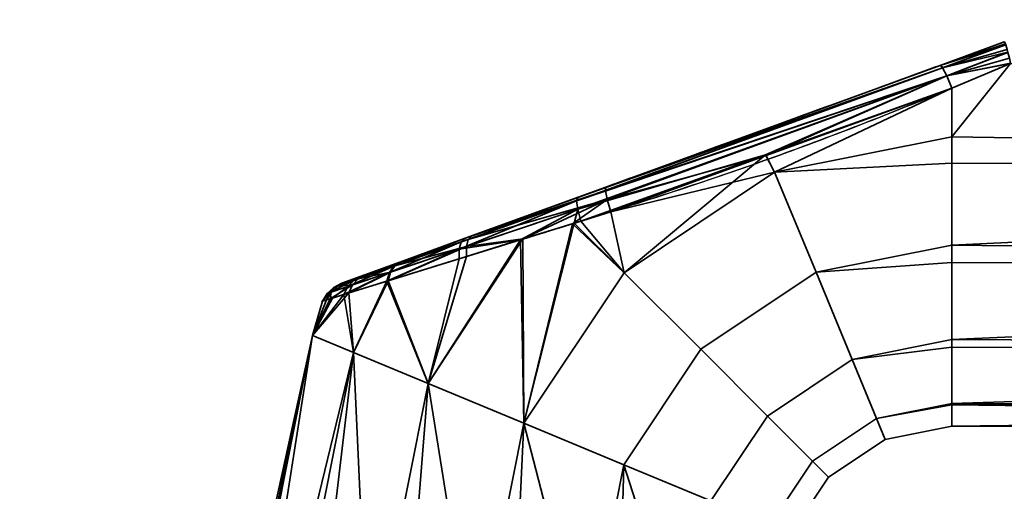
# Model space of a CAD drawing. Header units: millimetres. Extents: x -587 to 3688, y -115 to 120.
# Tile 772 of 960: x 2528 to 2584, y 45 to 72. Entities that reach past the tile are written whole.
import ezdxf

# ---------------------------------------------------------------- set-up
doc = ezdxf.new("R2010")
doc.units = ezdxf.units.MM
doc.layers.add('151', color=7, linetype='Continuous', true_color=0xffffff)

# ---------------------------------------------------------------- blocks, each defined once
blk = doc.blocks.new('UG_SURFACE_003')
at = {"layer": '151', "color": 252, "linetype": 'Continuous', "lineweight": 35}
for points in [[(3687.5, -40, 2198), (3687.5, 110, 2198), (2312.5, 110, 2198), (2312.5, -40, 2198)], [(2462.5, -40, 2048), (2462.5, 110, 2048), (3537.5, 110, 2048), (3537.5, -40, 2048)]]:
    blk.add_3dface(points, dxfattribs=at)
blk = doc.blocks.new('UG_SURFACE_087')
at = {"layer": '151', "color": 43, "linetype": 'Continuous', "lineweight": 35}
for points in [[(2580.316, 69.659, 1116.438), (2584, 71, 1115.949), (2584, 71, 1092.051), (2580.316, 69.659, 1091.562)], [(2584.07, 70.888, 1116.66), (2584.002, 71, 1116), (2580.316, 69.659, 1116.438)], [(2584.002, 71, 1116), (2584, 71, 1115.949), (2580.316, 69.659, 1116.438)], [(2580.316, 69.659, 1091.562), (2584.002, 71, 1092), (2584.07, 70.888, 1091.34)], [(2580.316, 69.659, 1091.562), (2584, 71, 1092.051), (2584.002, 71, 1092)], [(2584.081, 70.853, 1116.723), (2584.07, 70.888, 1116.66), (2580.316, 69.659, 1116.438)], [(2580.316, 69.659, 1091.562), (2584.07, 70.888, 1091.34), (2584.081, 70.853, 1091.277)], [(2580.316, 69.659, 1116.438), (2580.46, 69.517, 1117.27), (2584.081, 70.853, 1116.723)], [(2584.081, 70.853, 1091.277), (2580.46, 69.517, 1090.73), (2580.316, 69.659, 1091.562)], [(2584.087, 70.835, 1116.757), (2584.081, 70.853, 1116.723), (2580.46, 69.517, 1117.27)], [(2580.46, 69.517, 1090.73), (2584.081, 70.853, 1091.277), (2584.087, 70.835, 1091.243)], [(2584.169, 70.566, 1117.244), (2584.087, 70.835, 1116.757), (2580.46, 69.517, 1117.27)], [(2580.46, 69.517, 1090.73), (2584.087, 70.835, 1091.243), (2584.169, 70.566, 1090.757)], [(2584.206, 70.416, 1117.379), (2584.169, 70.566, 1117.244), (2580.46, 69.517, 1117.27)], [(2580.46, 69.517, 1090.73), (2584.169, 70.566, 1090.757), (2584.206, 70.416, 1090.621)], [(2580.46, 69.517, 1117.27), (2580.703, 69.056, 1117.949), (2584.206, 70.416, 1117.379)], [(2584.206, 70.416, 1090.621), (2580.703, 69.056, 1090.051), (2580.46, 69.517, 1090.73)], [(2584.21, 70.399, 1117.393), (2584.206, 70.416, 1117.379), (2580.703, 69.056, 1117.949)], [(2580.703, 69.056, 1090.051), (2584.206, 70.416, 1090.621), (2584.21, 70.399, 1090.607)], [(2584.289, 70.067, 1117.692), (2584.21, 70.399, 1117.393), (2580.703, 69.056, 1117.949)], [(2580.703, 69.056, 1090.051), (2584.21, 70.399, 1090.607), (2584.289, 70.067, 1090.308)], [(2580.703, 69.056, 1117.949), (2584.35, 69.783, 1117.84), (2584.289, 70.067, 1117.692)], [(2584.289, 70.067, 1090.308), (2584.35, 69.783, 1090.16), (2580.703, 69.056, 1090.051)], [(2580.46, 69.517, 1090.73), (2559.487, 61.9, 1091.085), (2559.549, 62.1, 1091.876)], [(2559.487, 61.9, 1091.085), (2580.46, 69.517, 1090.73), (2580.703, 69.056, 1090.051)], [(2559.549, 62.1, 1091.876), (2580.316, 69.659, 1091.562), (2580.46, 69.517, 1090.73)], [(2561.166, 62.689, 1116.361), (2580.316, 69.659, 1116.438), (2580.316, 69.659, 1091.562), (2559.549, 62.1, 1091.876)], [(2580.703, 69.056, 1117.949), (2580.46, 69.517, 1117.27), (2561.136, 62.488, 1117.182)], [(2561.166, 62.689, 1116.361), (2561.136, 62.488, 1117.182), (2580.46, 69.517, 1117.27)], [(2580.46, 69.517, 1117.27), (2580.316, 69.659, 1116.438), (2561.166, 62.689, 1116.361)], [(2584.353, 69.769, 1117.846), (2584.35, 69.783, 1117.84), (2580.703, 69.056, 1117.949)], [(2580.703, 69.056, 1090.051), (2584.35, 69.783, 1090.16), (2584.353, 69.769, 1090.154)], [(2580.703, 69.056, 1117.949), (2581, 68.361, 1118.352), (2584.353, 69.769, 1117.846)], [(2584.353, 69.769, 1090.154), (2581, 68.361, 1089.648), (2580.703, 69.056, 1090.051)], [(2679, 64.025, 1089), (2581, 65.568, 1089.082), (2584.353, 69.769, 1090.154)], [(2581, 65.568, 1089.082), (2581, 68.361, 1089.648), (2584.353, 69.769, 1090.154)], [(2584.353, 69.769, 1117.846), (2581, 65.568, 1118.918), (2679, 64.025, 1119)], [(2584.353, 69.769, 1117.846), (2581, 68.361, 1118.352), (2581, 65.568, 1118.918)], [(2580.703, 69.056, 1090.051), (2559.551, 61.419, 1090.427), (2559.487, 61.9, 1091.085)], [(2559.551, 61.419, 1090.427), (2580.703, 69.056, 1090.051), (2570.309, 64.529, 1089.831)], [(2561.136, 62.488, 1117.182), (2561.233, 61.986, 1117.857), (2580.703, 69.056, 1117.949)], [(2580.703, 69.056, 1117.949), (2561.233, 61.986, 1117.857), (2570.345, 64.501, 1118.304)], [(2580.703, 69.056, 1090.051), (2581, 68.361, 1089.648), (2570.309, 64.529, 1089.831)], [(2570.345, 64.501, 1118.304), (2581, 68.361, 1118.352), (2580.703, 69.056, 1117.949)], [(2570.833, 63.546, 1089.082), (2570.309, 64.529, 1089.831), (2581, 68.361, 1089.648)], [(2581, 68.361, 1118.352), (2570.345, 64.501, 1118.304), (2570.833, 63.546, 1118.918)], [(2581, 68.361, 1089.648), (2581, 65.568, 1089.082), (2570.833, 63.546, 1089.082)], [(2570.833, 63.546, 1118.918), (2581, 65.568, 1118.918), (2581, 68.361, 1118.352)], [(2570.833, 63.546, 1089.082), (2581, 65.568, 1089.082), (2581, 64.051, 1089.242)], [(2581, 64.051, 1118.758), (2581, 65.568, 1118.918), (2570.833, 63.546, 1118.918)], [(2679, 64.025, 1089), (2581, 64.051, 1089.242), (2581, 65.568, 1089.082)], [(2581, 65.568, 1118.918), (2581, 64.051, 1118.758), (2679, 64.025, 1119)], [(2570.309, 64.529, 1089.831), (2559.728, 60.737, 1090.011), (2559.551, 61.419, 1090.427)], [(2562.214, 57.786, 1089.082), (2559.728, 60.737, 1090.011), (2570.309, 64.529, 1089.831)], [(2561.233, 61.986, 1117.857), (2561.441, 61.275, 1118.263), (2570.345, 64.501, 1118.304)], [(2570.833, 63.546, 1118.918), (2570.345, 64.501, 1118.304), (2561.441, 61.275, 1118.263)], [(2570.309, 64.529, 1089.831), (2570.833, 63.546, 1089.082), (2562.214, 57.786, 1089.082)], [(2570.833, 63.546, 1118.918), (2573.207, 57.815, 1118.266), (2581, 59.365, 1118.266), (2581, 64.051, 1118.758)], [(2581, 64.051, 1089.242), (2581, 59.365, 1089.734), (2573.207, 57.815, 1089.734), (2570.833, 63.546, 1089.082)], [(2679, 64.025, 1119), (2581, 64.051, 1118.758), (2581, 59.365, 1118.266)], [(2581, 59.365, 1089.734), (2581, 64.051, 1089.242), (2679, 64.025, 1089)], [(2581, 59.365, 1118.266), (2679, 58.277, 1117.865), (2679, 64.025, 1119)], [(2679, 64.025, 1089), (2679, 58.277, 1090.135), (2581, 59.365, 1089.734)], [(2561.441, 61.275, 1118.263), (2562.214, 57.786, 1118.918), (2570.833, 63.546, 1118.918)], [(2573.207, 57.815, 1089.734), (2566.6, 53.4, 1089.734), (2562.214, 57.786, 1089.082), (2570.833, 63.546, 1089.082)], [(2570.833, 63.546, 1118.918), (2562.214, 57.786, 1118.918), (2566.6, 53.4, 1118.266), (2573.207, 57.815, 1118.266)], [(2549.402, 58.407, 1111.613), (2553.485, 59.894, 1114.336), (2561.166, 62.689, 1116.361), (2553.101, 59.754, 1093.847)], [(2561.166, 62.689, 1116.361), (2559.549, 62.1, 1091.876), (2553.101, 59.754, 1093.847)], [(2561.136, 62.488, 1117.182), (2561.166, 62.689, 1116.361), (2553.485, 59.894, 1114.336)], [(2553.101, 59.754, 1093.847), (2559.549, 62.1, 1091.876), (2559.487, 61.9, 1091.085)], [(2553.485, 59.894, 1114.336), (2553.271, 59.687, 1114.964), (2561.136, 62.488, 1117.182)], [(2561.233, 61.986, 1117.857), (2561.136, 62.488, 1117.182), (2553.271, 59.687, 1114.964)], [(2559.487, 61.9, 1091.085), (2559.551, 61.419, 1090.427), (2552.756, 59.141, 1092.691)], [(2552.756, 59.141, 1092.691), (2552.875, 59.546, 1093.233), (2559.487, 61.9, 1091.085)], [(2559.487, 61.9, 1091.085), (2552.875, 59.546, 1093.233), (2553.101, 59.754, 1093.847)], [(2561.233, 61.986, 1117.857), (2553.164, 59.278, 1115.516), (2556.408, 59.716, 1116.839)], [(2553.271, 59.687, 1114.964), (2553.164, 59.278, 1115.516), (2561.233, 61.986, 1117.857)], [(2556.408, 59.716, 1116.839), (2559.239, 60.593, 1117.64), (2561.233, 61.986, 1117.857)], [(2559.239, 60.593, 1117.64), (2561.441, 61.275, 1118.263), (2561.233, 61.986, 1117.857)], [(2552.756, 59.141, 1092.691), (2559.551, 61.419, 1090.427), (2556.274, 59.671, 1091.138)], [(2559.551, 61.419, 1090.427), (2559.349, 60.62, 1090.135), (2556.274, 59.671, 1091.138)], [(2561.441, 61.275, 1118.263), (2559.239, 60.593, 1117.64), (2562.214, 57.786, 1118.918)], [(2559.551, 61.419, 1090.427), (2559.728, 60.737, 1090.011), (2559.349, 60.62, 1090.135)], [(2556.454, 49.167, 1089.082), (2556.274, 59.671, 1091.138), (2559.349, 60.62, 1090.135)], [(2559.239, 60.593, 1117.64), (2556.408, 59.716, 1116.839), (2556.454, 49.167, 1118.918)], [(2559.349, 60.62, 1090.135), (2562.214, 57.786, 1089.082), (2556.454, 49.167, 1089.082)], [(2556.454, 49.167, 1118.918), (2562.214, 57.786, 1118.918), (2559.239, 60.593, 1117.64)], [(2562.214, 57.786, 1089.082), (2559.349, 60.62, 1090.135), (2559.728, 60.737, 1090.011)], [(2553.271, 59.687, 1114.964), (2553.485, 59.894, 1114.336), (2549.402, 58.407, 1111.613)], [(2553.101, 59.754, 1093.847), (2547.381, 57.672, 1109.074), (2549.402, 58.407, 1111.613)], [(2547.381, 57.672, 1109.074), (2553.101, 59.754, 1093.847), (2549.346, 58.387, 1096.441)], [(2548.675, 57.327, 1112.784), (2553.18, 58.716, 1115.926), (2553.164, 59.278, 1115.516)], [(2553.164, 59.278, 1115.516), (2548.809, 57.815, 1112.458), (2548.675, 57.327, 1112.784)], [(2552.875, 59.546, 1093.233), (2552.756, 59.141, 1092.691), (2548.75, 57.795, 1095.602)], [(2548.75, 57.795, 1095.602), (2549.001, 58.166, 1096.001), (2552.875, 59.546, 1093.233)], [(2549.059, 58.186, 1112.056), (2548.809, 57.815, 1112.458), (2553.164, 59.278, 1115.516)], [(2552.875, 59.546, 1093.233), (2549.001, 58.166, 1096.001), (2549.346, 58.387, 1096.441)], [(2549.402, 58.407, 1111.613), (2549.059, 58.186, 1112.056), (2553.271, 59.687, 1114.964)], [(2553.164, 59.278, 1115.516), (2553.271, 59.687, 1114.964), (2549.059, 58.186, 1112.056)], [(2549.346, 58.387, 1096.441), (2553.101, 59.754, 1093.847), (2552.875, 59.546, 1093.233)], [(2550.974, 51.437, 1116.99), (2556.408, 59.716, 1116.839), (2553.18, 58.716, 1115.926)], [(2556.408, 59.716, 1116.839), (2550.974, 51.437, 1116.99), (2556.454, 49.167, 1118.918)], [(2556.454, 49.167, 1089.082), (2550.974, 51.437, 1091.01), (2556.274, 59.671, 1091.138)], [(2552.759, 58.586, 1092.285), (2556.274, 59.671, 1091.138), (2550.974, 51.437, 1091.01)], [(2556.274, 59.671, 1091.138), (2552.759, 58.586, 1092.285), (2552.756, 59.141, 1092.691)], [(2553.164, 59.278, 1115.516), (2553.18, 58.716, 1115.926), (2556.408, 59.716, 1116.839)], [(2573.207, 57.815, 1089.734), (2581, 59.365, 1089.734), (2581, 58.376, 1090.305)], [(2581, 58.376, 1117.695), (2581, 59.365, 1118.266), (2573.207, 57.815, 1118.266)], [(2679, 58.277, 1090.135), (2581, 58.376, 1090.305), (2581, 59.365, 1089.734)], [(2581, 59.365, 1118.266), (2581, 58.376, 1117.695), (2679, 58.277, 1117.865)], [(2548.613, 57.308, 1095.278), (2548.75, 57.795, 1095.602), (2552.756, 59.141, 1092.691)], [(2552.756, 59.141, 1092.691), (2552.759, 58.586, 1092.285), (2548.613, 57.308, 1095.278)], [(2550.974, 51.437, 1116.99), (2553.18, 58.716, 1115.926), (2548.675, 57.327, 1112.784)], [(2549.346, 58.387, 1096.441), (2547.128, 57.58, 1099.384), (2546.033, 57.181, 1102.998), (2546.242, 57.257, 1106.238)], [(2546.242, 57.257, 1106.238), (2547.381, 57.672, 1109.074), (2549.346, 58.387, 1096.441)], [(2549.001, 58.166, 1096.001), (2548.75, 57.795, 1095.602), (2546.372, 56.992, 1098.879)], [(2546.372, 56.992, 1098.879), (2546.709, 57.348, 1099.121), (2549.001, 58.166, 1096.001)], [(2549.001, 58.166, 1096.001), (2546.709, 57.348, 1099.121), (2547.128, 57.58, 1099.384)], [(2547.381, 57.672, 1109.074), (2546.97, 57.441, 1109.363), (2549.059, 58.186, 1112.056)], [(2548.809, 57.815, 1112.458), (2549.059, 58.186, 1112.056), (2546.97, 57.441, 1109.363)], [(2547.128, 57.58, 1099.384), (2549.346, 58.387, 1096.441), (2549.001, 58.166, 1096.001)], [(2549.059, 58.186, 1112.056), (2549.402, 58.407, 1111.613), (2547.381, 57.672, 1109.074)], [(2548.613, 57.308, 1095.278), (2552.759, 58.586, 1092.285), (2550.974, 51.437, 1091.01)], [(2573.207, 57.815, 1118.266), (2575.274, 52.824, 1115.147), (2581, 53.963, 1115.147), (2581, 58.376, 1117.695)], [(2581, 58.376, 1090.305), (2581, 53.963, 1092.853), (2575.274, 52.824, 1092.853), (2573.207, 57.815, 1089.734)], [(2679, 58.277, 1117.865), (2581, 58.376, 1117.695), (2581, 53.963, 1115.147)], [(2581, 53.963, 1092.853), (2581, 58.376, 1090.305), (2679, 58.277, 1090.135)], [(2581, 53.963, 1115.147), (2679, 53.402, 1114.615), (2679, 58.277, 1117.865)], [(2679, 58.277, 1090.135), (2679, 53.402, 1093.385), (2581, 53.963, 1092.853)], [(2546.033, 57.181, 1102.998), (2547.128, 57.58, 1099.384), (2546.709, 57.348, 1099.121)], [(2546.142, 56.541, 1098.674), (2546.372, 56.992, 1098.879), (2548.75, 57.795, 1095.602)], [(2548.75, 57.795, 1095.602), (2548.613, 57.308, 1095.278), (2546.142, 56.541, 1098.674)], [(2546.97, 57.441, 1109.363), (2547.381, 57.672, 1109.074), (2546.242, 57.257, 1106.238)], [(2546.424, 56.629, 1109.854), (2548.675, 57.327, 1112.784), (2548.809, 57.815, 1112.458)], [(2548.809, 57.815, 1112.458), (2546.643, 57.084, 1109.63), (2546.424, 56.629, 1109.854)], [(2546.97, 57.441, 1109.363), (2546.643, 57.084, 1109.63), (2548.809, 57.815, 1112.458)], [(2566.6, 53.4, 1089.734), (2562.186, 46.793, 1089.734), (2556.454, 49.167, 1089.082), (2562.214, 57.786, 1089.082)], [(2562.214, 57.786, 1118.918), (2556.454, 49.167, 1118.918), (2562.186, 46.793, 1118.266), (2566.6, 53.4, 1118.266)], [(2575.274, 52.824, 1092.853), (2570.42, 49.58, 1092.853), (2566.6, 53.4, 1089.734), (2573.207, 57.815, 1089.734)], [(2573.207, 57.815, 1118.266), (2566.6, 53.4, 1118.266), (2570.42, 49.58, 1115.147), (2575.274, 52.824, 1115.147)], [(2546.709, 57.348, 1099.121), (2546.372, 56.992, 1098.879), (2545.195, 56.594, 1102.889)], [(2545.195, 56.594, 1102.889), (2545.575, 56.943, 1102.941), (2546.709, 57.348, 1099.121)], [(2546.643, 57.084, 1109.63), (2545.419, 56.67, 1106.481), (2545.353, 56.295, 1107.104)], [(2545.353, 56.295, 1107.104), (2546.424, 56.629, 1109.854), (2546.643, 57.084, 1109.63)], [(2545.791, 57.02, 1106.364), (2545.419, 56.67, 1106.481), (2546.643, 57.084, 1109.63)], [(2545.419, 56.67, 1106.481), (2545.791, 57.02, 1106.364), (2545.575, 56.943, 1102.941)], [(2546.709, 57.348, 1099.121), (2545.575, 56.943, 1102.941), (2546.033, 57.181, 1102.998)], [(2546.033, 57.181, 1102.998), (2545.575, 56.943, 1102.941), (2545.791, 57.02, 1106.364)], [(2546.242, 57.257, 1106.238), (2545.791, 57.02, 1106.364), (2546.97, 57.441, 1109.363)], [(2546.643, 57.084, 1109.63), (2546.97, 57.441, 1109.363), (2545.791, 57.02, 1106.364)], [(2545.791, 57.02, 1106.364), (2546.242, 57.257, 1106.238), (2546.033, 57.181, 1102.998)], [(2546.142, 56.541, 1098.674), (2548.613, 57.308, 1095.278), (2546.691, 53.211, 1095.183)], [(2546.691, 53.211, 1112.817), (2548.675, 57.327, 1112.784), (2546.424, 56.629, 1109.854)], [(2548.675, 57.327, 1112.784), (2546.691, 53.211, 1112.817), (2550.974, 51.437, 1116.99)], [(2550.974, 51.437, 1091.01), (2546.691, 53.211, 1095.183), (2548.613, 57.308, 1095.278)], [(2544.348, 54.182, 1107.119), (2546.691, 53.211, 1112.817), (2546.424, 56.629, 1109.854)], [(2546.424, 56.629, 1109.854), (2545.353, 56.295, 1107.104), (2544.348, 54.182, 1107.119)], [(2544.348, 54.182, 1100.881), (2545.484, 56.335, 1100.914), (2546.142, 56.541, 1098.674)], [(2546.142, 56.541, 1098.674), (2546.691, 53.211, 1095.183), (2544.348, 54.182, 1100.881)], [(2544.916, 56.158, 1102.843), (2545.15, 56.231, 1106.582), (2545.419, 56.67, 1106.481)], [(2545.419, 56.67, 1106.481), (2545.195, 56.594, 1102.889), (2544.916, 56.158, 1102.843)], [(2545.484, 56.335, 1100.914), (2544.916, 56.158, 1102.843), (2545.195, 56.594, 1102.889)], [(2545.419, 56.67, 1106.481), (2545.15, 56.231, 1106.582), (2545.353, 56.295, 1107.104)], [(2545.484, 56.335, 1100.914), (2545.195, 56.594, 1102.889), (2546.372, 56.992, 1098.879)], [(2545.575, 56.943, 1102.941), (2545.195, 56.594, 1102.889), (2545.419, 56.67, 1106.481)], [(2546.372, 56.992, 1098.879), (2546.142, 56.541, 1098.674), (2545.484, 56.335, 1100.914)], [(2544.916, 56.158, 1102.843), (2545.484, 56.335, 1100.914), (2544.348, 54.182, 1100.881)], [(2544.348, 54.182, 1107.119), (2545.353, 56.295, 1107.104), (2545.15, 56.231, 1106.582)], [(2544.348, 54.182, 1107.119), (2545.15, 56.231, 1106.582), (2544.916, 56.158, 1102.843)], [(2544.916, 56.158, 1102.843), (2544.348, 54.182, 1100.881), (2544.348, 54.182, 1107.119)], [(2544.348, 54.182, 1100.881), (2541.328, 39, 1100.881), (2541, 39, 1104)], [(2541, 39, 1104), (2544.348, 54.182, 1107.119), (2544.348, 54.182, 1100.881)], [(2541, 39, 1104), (2541.164, 39, 1105.559), (2544.348, 54.182, 1107.119)], [(2541.164, 39, 1105.559), (2541.328, 39, 1107.119), (2544.348, 54.182, 1107.119)], [(2546.691, 53.211, 1112.817), (2544.348, 54.182, 1107.119), (2541.328, 39, 1107.119), (2543.234, 39, 1111.4)], [(2541.959, 39, 1099.465), (2541.328, 39, 1100.881), (2544.348, 54.182, 1100.881)], [(2544.348, 54.182, 1100.881), (2546.691, 53.211, 1095.183), (2543.865, 39, 1095.183), (2541.959, 39, 1099.465)], [(2575.274, 52.824, 1092.853), (2581, 53.963, 1092.853), (2581, 53.516, 1093.467)], [(2581, 53.516, 1114.532), (2581, 53.963, 1115.147), (2575.274, 52.824, 1115.147)], [(2679, 53.402, 1093.385), (2581, 53.516, 1093.467), (2581, 53.963, 1092.853)], [(2581, 53.963, 1115.147), (2581, 53.516, 1114.532), (2679, 53.402, 1114.615)], [(2543.234, 39, 1111.4), (2543.865, 39, 1112.817), (2546.691, 53.211, 1112.817)], [(2546.691, 53.211, 1112.817), (2543.865, 39, 1112.817), (2547.348, 39, 1115.953)], [(2545.017, 39, 1094.146), (2543.865, 39, 1095.183), (2546.691, 53.211, 1095.183)], [(2546.691, 53.211, 1095.183), (2550.974, 51.437, 1091.01), (2548.5, 39, 1091.01), (2545.017, 39, 1094.146)], [(2547.348, 39, 1115.953), (2548.5, 39, 1116.99), (2550.974, 51.437, 1116.99), (2546.691, 53.211, 1112.817)], [(2570.42, 49.58, 1092.853), (2567.176, 44.726, 1092.853), (2562.186, 46.793, 1089.734), (2566.6, 53.4, 1089.734)], [(2566.6, 53.4, 1118.266), (2562.186, 46.793, 1118.266), (2567.176, 44.726, 1115.147), (2570.42, 49.58, 1115.147)], [(2575.274, 52.824, 1115.147), (2576.677, 49.437, 1110.101), (2581, 50.297, 1110.101), (2581, 53.516, 1114.532)], [(2581, 53.516, 1093.467), (2581, 50.297, 1097.899), (2576.677, 49.437, 1097.899), (2575.274, 52.824, 1092.853)], [(2679, 53.402, 1114.615), (2581, 53.516, 1114.532), (2581, 50.297, 1110.101)], [(2581, 50.297, 1097.899), (2581, 53.516, 1093.467), (2679, 53.402, 1093.385)], [(2581, 50.297, 1110.101), (2679, 50.144, 1109.746), (2679, 53.402, 1114.615)], [(2581, 50.297, 1097.899), (2679, 53.402, 1093.385), (2679, 50.144, 1098.254)], [(2576.677, 49.437, 1097.899), (2573.012, 46.988, 1097.899), (2570.42, 49.58, 1092.853), (2575.274, 52.824, 1092.853)], [(2575.274, 52.824, 1115.147), (2570.42, 49.58, 1115.147), (2573.012, 46.988, 1110.101), (2576.677, 49.437, 1110.101)], [(2550.974, 51.437, 1116.99), (2548.5, 39, 1116.99), (2552.957, 39, 1118.439)], [(2549.975, 39, 1090.53), (2548.5, 39, 1091.01), (2550.974, 51.437, 1091.01)], [(2550.974, 51.437, 1091.01), (2556.454, 49.167, 1089.082), (2554.432, 39, 1089.082), (2549.975, 39, 1090.53)], [(2552.957, 39, 1118.439), (2554.432, 39, 1118.918), (2556.454, 49.167, 1118.918), (2550.974, 51.437, 1116.99)], [(2576.677, 49.437, 1097.899), (2581, 50.297, 1097.899), (2581, 50.218, 1098.27)], [(2581, 50.218, 1109.73), (2581, 50.297, 1110.101), (2576.677, 49.437, 1110.101)], [(2679, 50.144, 1098.254), (2581, 50.218, 1098.27), (2581, 50.297, 1097.899)], [(2581, 50.297, 1110.101), (2581, 50.218, 1109.73), (2679, 50.144, 1109.746)], [(2576.677, 49.437, 1110.101), (2577.173, 48.239, 1104), (2581, 49, 1104), (2581, 50.218, 1109.73)], [(2581, 50.218, 1098.27), (2581, 49, 1104), (2577.173, 48.239, 1104), (2576.677, 49.437, 1097.899)], [(2679, 50.144, 1109.746), (2581, 50.218, 1109.73), (2581, 49, 1104)], [(2679, 49, 1104), (2581, 49, 1104), (2581, 50.218, 1098.27)], [(2581, 50.218, 1098.27), (2679, 50.144, 1098.254), (2679, 49, 1104)], [(2581, 49, 1104), (2679, 49, 1104), (2679, 50.144, 1109.746)], [(2556.454, 49.167, 1118.918), (2554.432, 39, 1118.918), (2559.093, 39, 1118.428)], [(2555.974, 39, 1089.244), (2554.432, 39, 1089.082), (2556.454, 49.167, 1089.082)], [(2556.454, 49.167, 1089.082), (2562.186, 46.793, 1089.734), (2560.635, 39, 1089.734), (2555.974, 39, 1089.244)], [(2559.093, 39, 1118.428), (2560.635, 39, 1118.266), (2562.186, 46.793, 1118.266), (2556.454, 49.167, 1118.918)], [(2573.012, 46.988, 1097.899), (2570.563, 43.323, 1097.899), (2567.176, 44.726, 1092.853), (2570.42, 49.58, 1092.853)], [(2570.42, 49.58, 1115.147), (2567.176, 44.726, 1115.147), (2570.563, 43.323, 1110.101), (2573.012, 46.988, 1110.101)], [(2577.173, 48.239, 1104), (2573.929, 46.071, 1104), (2573.012, 46.988, 1097.899), (2576.677, 49.437, 1097.899)], [(2576.677, 49.437, 1110.101), (2573.012, 46.988, 1110.101), (2573.929, 46.071, 1104), (2577.173, 48.239, 1104)], [(2573.929, 46.071, 1104), (2571.761, 42.827, 1104), (2570.563, 43.323, 1097.899), (2573.012, 46.988, 1097.899)], [(2573.012, 46.988, 1110.101), (2570.563, 43.323, 1110.101), (2571.761, 42.827, 1104), (2573.929, 46.071, 1104)], [(2562.186, 46.793, 1118.266), (2560.635, 39, 1118.266), (2564.694, 39, 1115.923)], [(2561.978, 39, 1090.51), (2560.635, 39, 1089.734), (2562.186, 46.793, 1089.734)], [(2562.186, 46.793, 1089.734), (2567.176, 44.726, 1092.853), (2566.037, 39, 1092.853), (2561.978, 39, 1090.51)], [(2564.694, 39, 1115.923), (2566.037, 39, 1115.147), (2567.176, 44.726, 1115.147), (2562.186, 46.793, 1118.266)]]:
    blk.add_3dface(points, dxfattribs=at)
blk = doc.blocks.new('UG_SURFACE_093')
at = {"layer": '151', "color": 252, "linetype": 'Continuous', "lineweight": 35}
for points in [[(2501, 7.25, 2007.5), (3499, 7.25, 2007.5), (3499, 116.92, 2007.5), (2501, 116.92, 2007.5)], [(2502.5, 7.25, 2006), (2502.5, 116.92, 2006), (3497.5, 116.92, 2006), (3497.5, 7.25, 2006)]]:
    blk.add_3dface(points, dxfattribs=at)

msp = doc.modelspace()

# ---------------------------------------------------------------- linework, layer by layer
at = {"layer": '151', "color": 252, "linetype": 'Continuous', "lineweight": -3, "true_color": 0x939598}
msp.add_line((2584, 71, 1115.949), (2584, 71, 1092.051), dxfattribs=at)
at = {"layer": '151', "color": 252, "linetype": 'Continuous', "lineweight": -3, "true_color": 0x939598, "extrusion": (0.934658, 0.340188, 0.103375)}
msp.add_arc((-819.062, 832.597, 2548.251), 2, 285.8556, 0, dxfattribs=at)
at = {"layer": '151', "color": 252, "linetype": 'Continuous', "lineweight": -3, "true_color": 0x939598, "extrusion": (0.934658, 0.340188, -0.103375)}
msp.add_arc((-819.062, 1363.574, 2319.999), 2, 360, 74.1444, dxfattribs=at)
at = {"layer": '151', "color": 252, "linetype": 'Continuous', "lineweight": -3, "true_color": 0x939598, "extrusion": (1, 0, 0)}
msp.add_arc((64, 1104, 2581), 15, 73.0972, 286.9028, dxfattribs=at)
at = {"layer": '151', "color": 252, "linetype": 'Continuous', "lineweight": -3, "true_color": 0x939598, "extrusion": (-0.34202, 0.939693, 0)}
for start_param, end_param in [(1.165933, 1.275787), (5.007398, 5.117253)]:
    msp.add_ellipse((2569.931, 65.879, 1104), major_axis=(35.717, 13), ratio=0.34202, start_param=start_param, end_param=end_param, dxfattribs=at)
at = {"layer": '151', "color": 252, "linetype": 'Continuous', "lineweight": -3, "true_color": 0x939598, "extrusion": (0.387206, -0.921993, 0)}
for start_param, end_param in [(5.007398, 5.10718), (1.176005, 1.275787)]:
    msp.add_ellipse((2570.615, 64, 1104), major_axis=(35.717, 15), ratio=0.387206, start_param=start_param, end_param=end_param, dxfattribs=at)
at = {"layer": '151', "color": 252, "linetype": 'Continuous', "lineweight": -3, "true_color": 0x939598}
for points in [[(2584, 71, 1115.949), (2584, 71, 1115.966), (2584.001, 71, 1115.983), (2584.002, 71, 1116)], [(2584.002, 71, 1092), (2584.001, 71, 1092.017), (2584, 71, 1092.034), (2584, 71, 1092.051)]]:
    msp.add_open_spline(points, degree=3, dxfattribs=at)
for points, knots in [([(2580.316, 69.659, 1091.562), (2576.985, 68.447, 1091.193), (2573.659, 67.236, 1091.147), (2567.007, 64.815, 1091.18), (2563.682, 63.605, 1091.261), (2558.703, 61.793, 1091.991), (2557.055, 61.193, 1092.344), (2553.874, 60.035, 1093.416), (2552.315, 59.467, 1094.149), (2549.534, 58.456, 1096.12), (2548.29, 58.003, 1097.38), (2546.951, 57.515, 1099.658), (2546.595, 57.386, 1100.478), (2546.114, 57.211, 1102.174), (2545.984, 57.163, 1103.077), (2545.976, 57.16, 1105.753), (2546.478, 57.343, 1107.522), (2548.264, 57.993, 1110.592), (2549.508, 58.446, 1111.855), (2552.283, 59.456, 1113.833), (2553.841, 60.023, 1114.57), (2557.021, 61.18, 1115.648), (2558.654, 61.775, 1116), (2563.629, 63.585, 1116.735), (2566.977, 64.804, 1116.82), (2573.646, 67.231, 1116.853), (2576.98, 68.445, 1116.807), (2580.316, 69.659, 1116.438)], [0, 0, 0, 0, 0.125, 0.125, 0.25, 0.25, 0.3125, 0.3125, 0.375, 0.375, 0.4375, 0.4375, 0.46875, 0.46875, 0.5, 0.5, 0.5625, 0.5625, 0.625, 0.625, 0.6875, 0.6875, 0.75, 0.75, 0.875, 0.875, 1, 1, 1, 1]), ([(2581, 68.361, 1118.352), (2579.257, 67.644, 1118.57), (2577.509, 66.939, 1118.681), (2573.999, 65.574, 1118.808), (2572.235, 64.916, 1118.824), (2568.689, 63.651, 1118.792), (2566.907, 63.044, 1118.744), (2563.329, 61.87, 1118.509), (2561.523, 61.297, 1118.319), (2557.969, 60.188, 1117.666), (2556.224, 59.651, 1117.205), (2552.847, 58.613, 1115.848), (2551.223, 58.114, 1114.949), (2548.365, 57.232, 1112.627), (2547.113, 56.843, 1111.181), (2545.356, 56.296, 1107.833), (2544.866, 56.142, 1105.944), (2544.854, 56.139, 1103.1), (2544.971, 56.175, 1102.138), (2545.42, 56.316, 1100.311), (2545.753, 56.419, 1099.43), (2546.62, 56.69, 1097.744), (2547.138, 56.851, 1096.968), (2548.322, 57.218, 1095.534), (2548.992, 57.426, 1094.873), (2551.124, 58.084, 1093.114), (2552.745, 58.582, 1092.203), (2556.114, 59.617, 1090.83), (2557.862, 60.155, 1090.359), (2563.223, 61.827, 1089.358), (2566.837, 62.991, 1089.226), (2572.195, 64.901, 1089.176), (2573.97, 65.564, 1089.192), (2577.499, 66.935, 1089.318), (2579.254, 67.642, 1089.43), (2581, 68.361, 1089.648)], [0, 0, 0, 0, 0.0625, 0.0625, 0.125, 0.125, 0.1875, 0.1875, 0.25, 0.25, 0.3125, 0.3125, 0.375, 0.375, 0.4375, 0.4375, 0.5, 0.5, 0.53125, 0.53125, 0.5625, 0.5625, 0.59375, 0.59375, 0.625, 0.625, 0.6875, 0.6875, 0.75, 0.75, 0.875, 0.875, 0.9375, 0.9375, 1, 1, 1, 1])]:
    msp.add_open_spline(points, degree=3, knots=knots, dxfattribs=at)

# ---------------------------------------------------------------- block references
for name in ['UG_SURFACE_093', 'UG_SURFACE_003', 'UG_SURFACE_087']:
    msp.add_blockref(name, (0, 0), dxfattribs=at)

doc.saveas('drawing.dxf')
